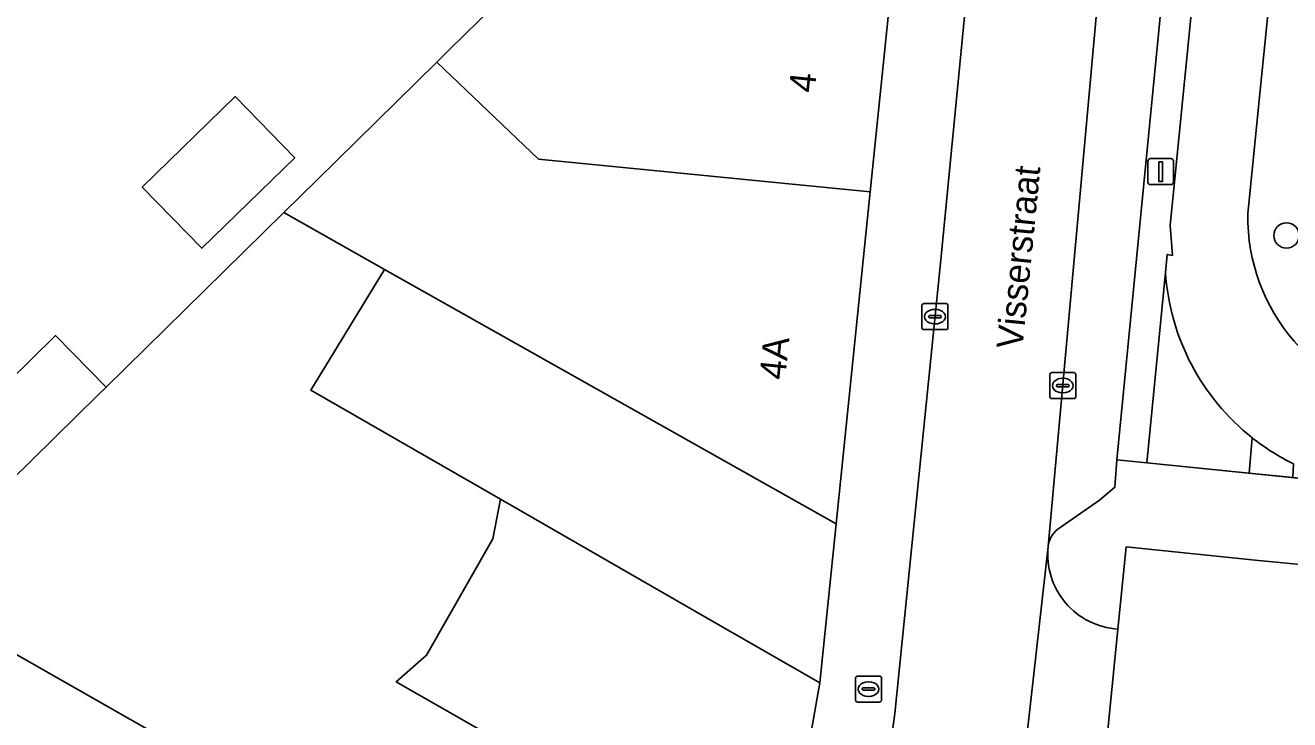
# Model space of a CAD drawing. Extents: x 160856 to 161310, y 384024 to 384878.
# Drawn here: x 161083.27 to 161131.97, y 384613.92 to 384640.66 of the extents above; entities that cross this region are included whole.
import ezdxf

# ---------------------------------------------------------------- set-up
doc = ezdxf.new("R2010")
doc.units = 0
for name, color, linetype in [('IMGEO_Boom', 7, 'Continuous'), ('IMGEO_Brandkraan', 7, 'Continuous'), ('IMGEO_Erf', 7, 'Continuous'), ('IMGEO_Groenvoorziening', 7, 'Continuous'), ('IMGEO_Haag', 7, 'Continuous'), ('IMGEO_Hek', 7, 'Continuous'), ('IMGEO_Kolk', 7, 'Continuous'), ('IMGEO_Lichtmast', 7, 'Continuous'), ('IMGEO_Openbare_ruimte_label', 7, 'Continuous'), ('IMGEO_Pand', 7, 'Continuous'), ('IMGEO_Pand_nummerreeks', 7, 'Continuous'), ('IMGEO_Parkeervlak_open', 7, 'Continuous'), ('IMGEO_Rijbaan_lokaal_open', 7, 'Continuous'), ('IMGEO_Voetpad_gesloten', 7, 'Continuous'), ('IMGEO_Voetpad_open', 7, 'Continuous')]:
    doc.layers.add(name, color=color, linetype=linetype)

msp = doc.modelspace()

# ---------------------------------------------------------------- linework, layer by layer
at = {"layer": 'IMGEO_Boom'}
msp.add_circle((161131.847, 384632.567), 0.489, dxfattribs=at)
at = {"layer": 'IMGEO_Brandkraan'}
for p, q in [((161115.248, 384614.676), (161115.248, 384615.528)), ((161115.323, 384615.602), (161116.175, 384615.602)), ((161115.736, 384615.382), (161115.761, 384615.382)), ((161116.249, 384615.528), (161116.249, 384614.676)), ((161115.507, 384615.096), (161115.507, 384615.108)), ((161115.945, 384615.059), (161115.547, 384615.059)), ((161115.55, 384615.145), (161115.948, 384615.145)), ((161115.991, 384615.108), (161115.991, 384615.096)), ((161116.175, 384614.602), (161115.323, 384614.602)), ((161115.759, 384614.822), (161115.734, 384614.822))]:
    msp.add_line(p, q, dxfattribs=at)
for points in [[(161115.248, 384614.676), (161115.248, 384615.528)], [(161115.323, 384615.602), (161116.175, 384615.602)], [(161116.249, 384615.528), (161116.249, 384614.676)], [(161116.175, 384614.602), (161115.323, 384614.602)]]:
    msp.add_lwpolyline(points, dxfattribs=at)
for centre, radius, start, end in [((161115.325, 384615.526), 0.0765, 91.552, 178.448), ((161115.325, 384615.526), 0.0765, 91.552, 178.448), ((161116.173, 384615.526), 0.0765, 1.552, 88.448), ((161116.173, 384615.526), 0.0765, 1.552, 88.448), ((161115.547, 384615.105), 0.0403, 85.8775, 175.7526), ((161115.544, 384615.095), 0.0366, 178.938, 274.7102), ((161115.948, 384615.102), 0.043, 264.8664, 352.4533), ((161115.952, 384615.107), 0.0386, 1.7309, 96.639), ((161115.325, 384614.678), 0.0765, 181.552, 268.448), ((161115.325, 384614.678), 0.0765, 181.552, 268.448), ((161116.173, 384614.678), 0.0765, 271.552, 358.448), ((161116.173, 384614.678), 0.0765, 271.552, 358.448)]:
    msp.add_arc(centre, radius, start, end, dxfattribs=at)
for centre, major_axis, ratio, start_param, end_param in [((161115.735, 384615.102), (-0.387, 0.002), 0.722429, 4.712389, 7.853982), ((161115.76, 384615.102), (-0.39, 0.002), 0.717154, 1.570796, 4.712389)]:
    msp.add_ellipse(centre, major_axis=major_axis, ratio=ratio, start_param=start_param, end_param=end_param, dxfattribs=at)
at = {"layer": 'IMGEO_Erf'}
msp.add_lwpolyline([(161080.758, 384625.105), (161084.433, 384628.715), (161086.382, 384626.729), (161090.926, 384631.191), (161093.223, 384633.447), (161094.493, 384634.694), (161099.122, 384639.241), (161099.614, 384639.723), (161101.873, 384641.942)], dxfattribs=at)
msp.add_lwpolyline([(161091.358, 384637.915), (161093.649, 384635.561), (161090.067, 384632.073), (161087.775, 384634.427)], close=True, dxfattribs=at)
at = {"layer": 'IMGEO_Groenvoorziening'}
for points in [[(161133.486, 384664.435), (161130.975, 384639.545), (161130.81, 384637.903), (161130.359, 384633.395)], [(161127.186, 384631.139), (161126.468, 384623.818), (161130.41, 384623.415), (161130.527, 384624.776)]]:
    msp.add_lwpolyline(points, dxfattribs=at)
for centre, radius, start, end in [((161137.677, 384633.28), 7.319, 179.0994, 262.5332), ((161136.035, 384631.727), 8.869, 183.8006, 231.6043)]:
    msp.add_arc(centre, radius, start, end, dxfattribs=at)
at = {"layer": 'IMGEO_Haag'}
msp.add_lwpolyline([(161127.186, 384631.139), (161126.468, 384623.818), (161130.41, 384623.415), (161130.527, 384624.776)], dxfattribs=at)
msp.add_arc((161136.035, 384631.727), 8.869, 183.8006, 231.6043, dxfattribs=at)
at = {"layer": 'IMGEO_Hek'}
for points in [[(161127.369, 384632.954), (161128.516, 384644.573)], [(161127.369, 384632.954), (161127.451, 384631.797)], [(161127.451, 384631.797), (161127.254, 384631.835), (161127.186, 384631.139)], [(161127.186, 384631.139), (161126.468, 384623.818)], [(161126.468, 384623.818), (161134.423, 384623.005)]]:
    msp.add_lwpolyline(points, dxfattribs=at)
at = {"layer": 'IMGEO_Kolk'}
for p, q in [((161117.807, 384629.015), (161117.807, 384629.867)), ((161117.882, 384629.941), (161118.734, 384629.941)), ((161118.295, 384629.721), (161118.32, 384629.721)), ((161118.808, 384629.867), (161118.808, 384629.015)), ((161118.066, 384629.435), (161118.066, 384629.447)), ((161118.504, 384629.398), (161118.106, 384629.398)), ((161118.109, 384629.484), (161118.507, 384629.484)), ((161118.318, 384629.161), (161118.293, 384629.161)), ((161118.55, 384629.447), (161118.55, 384629.435)), ((161118.734, 384628.941), (161117.882, 384628.941)), ((161122.73, 384626.361), (161122.73, 384627.213)), ((161122.805, 384627.287), (161123.657, 384627.287)), ((161123.218, 384627.067), (161123.243, 384627.067)), ((161123.731, 384627.213), (161123.731, 384626.361)), ((161122.989, 384626.781), (161122.989, 384626.793)), ((161123.427, 384626.744), (161123.029, 384626.744)), ((161123.032, 384626.83), (161123.43, 384626.83)), ((161123.473, 384626.793), (161123.473, 384626.781)), ((161123.657, 384626.287), (161122.805, 384626.287)), ((161123.241, 384626.507), (161123.216, 384626.507))]:
    msp.add_line(p, q, dxfattribs=at)
for points in [[(161117.807, 384629.015), (161117.807, 384629.867)], [(161117.882, 384629.941), (161118.734, 384629.941)], [(161118.808, 384629.867), (161118.808, 384629.015)], [(161118.734, 384628.941), (161117.882, 384628.941)], [(161122.73, 384626.361), (161122.73, 384627.213)], [(161122.805, 384627.287), (161123.657, 384627.287)], [(161123.731, 384627.213), (161123.731, 384626.361)], [(161123.657, 384626.287), (161122.805, 384626.287)]]:
    msp.add_lwpolyline(points, dxfattribs=at)
for centre, radius, start, end in [((161117.884, 384629.865), 0.0765, 91.552, 178.448), ((161117.884, 384629.865), 0.0765, 91.552, 178.448), ((161118.732, 384629.865), 0.0765, 1.552, 88.448), ((161118.732, 384629.865), 0.0765, 1.552, 88.448), ((161117.884, 384629.017), 0.0765, 181.552, 268.448), ((161117.884, 384629.017), 0.0765, 181.552, 268.448), ((161118.106, 384629.444), 0.0403, 85.8775, 175.7526), ((161118.103, 384629.434), 0.0366, 178.938, 274.7102), ((161118.507, 384629.441), 0.043, 264.8664, 352.4533), ((161118.511, 384629.446), 0.0386, 1.7309, 96.639), ((161118.732, 384629.017), 0.0765, 271.552, 358.448), ((161118.732, 384629.017), 0.0765, 271.552, 358.448), ((161122.807, 384627.211), 0.0765, 91.552, 178.448), ((161122.807, 384627.211), 0.0765, 91.552, 178.448), ((161123.655, 384627.211), 0.0765, 1.552, 88.448), ((161123.655, 384627.211), 0.0765, 1.552, 88.448), ((161123.029, 384626.79), 0.0403, 85.8775, 175.7526), ((161123.026, 384626.78), 0.0366, 178.938, 274.7102), ((161123.43, 384626.787), 0.043, 264.8664, 352.4533), ((161123.434, 384626.792), 0.0386, 1.7309, 96.639), ((161122.807, 384626.363), 0.0765, 181.552, 268.448), ((161122.807, 384626.363), 0.0765, 181.552, 268.448), ((161123.655, 384626.363), 0.0765, 271.552, 358.448), ((161123.655, 384626.363), 0.0765, 271.552, 358.448)]:
    msp.add_arc(centre, radius, start, end, dxfattribs=at)
for centre, major_axis, ratio, start_param, end_param in [((161118.294, 384629.441), (-0.387, 0.002), 0.722429, 4.712389, 7.853982), ((161118.319, 384629.441), (-0.39, 0.002), 0.717154, 1.570796, 4.712389), ((161123.217, 384626.787), (-0.387, 0.002), 0.722429, 4.712389, 7.853982), ((161123.242, 384626.787), (-0.39, 0.002), 0.717154, 1.570796, 4.712389)]:
    msp.add_ellipse(centre, major_axis=major_axis, ratio=ratio, start_param=start_param, end_param=end_param, dxfattribs=at)
at = {"layer": 'IMGEO_Lichtmast'}
for p, q in [((161126.505, 384634.624), (161126.505, 384635.424)), ((161126.505, 384635.424), (161126.505, 384634.624)), ((161126.605, 384635.524), (161127.395, 384635.524)), ((161127.395, 384635.524), (161126.605, 384635.524)), ((161127.495, 384635.424), (161127.495, 384634.624)), ((161127.495, 384634.624), (161127.495, 384635.424)), ((161127.395, 384634.524), (161126.605, 384634.524)), ((161126.605, 384634.524), (161127.395, 384634.524))]:
    msp.add_line(p, q, dxfattribs=at)
msp.add_lwpolyline([(161126.925, 384635.399), (161127.075, 384635.399), (161127.075, 384634.649), (161126.925, 384634.649), (161126.925, 384635.399)], dxfattribs=at)
for centre, start, end in [((161126.605, 384635.424), 90, 180), ((161126.605, 384635.424), 90, 180), ((161127.395, 384635.424), 0, 90), ((161127.395, 384635.424), 360, 90), ((161126.605, 384634.624), 180, 270), ((161126.605, 384634.624), 180, 270), ((161127.395, 384634.624), 270, 0), ((161127.395, 384634.624), 270, 0)]:
    msp.add_arc(centre, 0.1, start, end, dxfattribs=at)
at = {"layer": 'IMGEO_Pand'}
for points in [[(161116.593, 384641.867), (161103.83, 384643.176), (161103.487, 384643.528), (161101.873, 384641.942), (161099.614, 384639.723), (161099.122, 384639.241), (161103.042, 384635.508), (161115.812, 384634.245)], [(161097.104, 384631.262), (161114.502, 384621.465), (161115.812, 384634.245), (161103.042, 384635.508), (161099.122, 384639.241), (161094.493, 384634.694), (161093.223, 384633.447)], [(161087.775, 384634.427), (161090.067, 384632.073), (161093.649, 384635.561), (161091.358, 384637.915)], [(161094.262, 384626.605), (161097.104, 384631.262), (161093.223, 384633.447), (161090.926, 384631.191), (161086.382, 384626.729), (161086.076, 384626.428), (161082.708, 384623.12), (161080.367, 384620.82), (161078.48, 384618.967), (161104.998, 384603.863), (161109.327, 384601.361), (161112.379, 384606.904), (161108.04, 384609.387), (161097.556, 384615.387), (161098.717, 384616.408), (161101.279, 384620.893), (161101.573, 384622.408)], [(161097.104, 384631.262), (161094.262, 384626.605), (161101.573, 384622.408), (161109.539, 384617.834), (161113.875, 384615.344), (161114.502, 384621.465)], [(161086.076, 384626.428), (161086.382, 384626.729), (161084.433, 384628.715), (161080.758, 384625.105), (161082.708, 384623.12)], [(161124.003, 384603.832), (161154.927, 384600.692), (161156.153, 384612.55), (161156.245, 384613.452), (161156.651, 384617.445), (161132.513, 384619.882), (161130.643, 384620.071), (161125.668, 384620.573), (161125.354, 384617.415)], [(161078.48, 384618.967), (161078.35, 384619.041), (161070.423, 384611.32), (161072.855, 384610.001), (161071.689, 384608.06), (161068.915, 384609.584), (161066.069, 384607.092), (161065.299, 384606.33), (161101.019, 384586.171), (161108.157, 384598.883), (161109.327, 384601.361), (161104.998, 384603.863)]]:
    msp.add_lwpolyline(points, close=True, dxfattribs=at)
at = {"layer": 'IMGEO_Parkeervlak_open'}
for points in [[(161116.568, 384612.776), (161116.766, 384614.158), (161118.517, 384631.497), (161119.973, 384646.411), (161119.476, 384646.463), (161121.656, 384668.26), (161122.153, 384668.208), (161122.423, 384670.894), (161122.849, 384674.923), (161120.008, 384676.344), (161119.178, 384667.98), (161118.88, 384665.055), (161118.582, 384662.129), (161118.284, 384659.204), (161117.986, 384656.278), (161117.688, 384653.353), (161117.39, 384650.427), (161117.092, 384647.502), (161116.664, 384642.558), (161116.593, 384641.867), (161115.812, 384634.245), (161114.502, 384621.465), (161113.875, 384615.344), (161112.379, 384606.904)], [(161123.045, 384621.254), (161124.649, 384622.382), (161125.238, 384622.874), (161125.308, 384623.924), (161127.346, 384644.666), (161127.694, 384647.874), (161130.08, 384672.895), (161128.235, 384675.184), (161128.182, 384675.252), (161128.136, 384675.325), (161128.096, 384675.402), (161128.063, 384675.481), (161128.037, 384675.564), (161128.019, 384675.649), (161128.008, 384675.734), (161128.005, 384675.821), (161125.239, 384648.923), (161122.667, 384620.591)], [(161122.667, 384620.591), (161120.522, 384601.554), (161119.849, 384597.258), (161118.541, 384592.018), (161117.49, 384589.167), (161106.734, 384559.483), (161101.005, 384543.933)], [(161129.988, 384500), (161125.289, 384507.167), (161118.6, 384517.368), (161118.791, 384517.525), (161116.865, 384520.568), (161116.568, 384520.434), (161110.014, 384530.492), (161110.201, 384530.752), (161108.284, 384533.515), (161108.586, 384536.5), (161108.888, 384539.484), (161105.202, 384539.856), (161106.17, 384549.359), (161111.404, 384564.308), (161113.261, 384569.256), (161118.045, 384583.164), (161121.366, 384592.819), (161123.534, 384599.122), (161124.003, 384603.832), (161125.354, 384617.415)]]:
    msp.add_lwpolyline(points, dxfattribs=at)
msp.add_lwpolyline([(161108.04, 384609.387), (161112.379, 384606.904), (161113.875, 384615.344), (161109.539, 384617.834), (161101.573, 384622.408), (161101.279, 384620.893), (161098.717, 384616.408), (161097.556, 384615.387)], close=True, dxfattribs=at)
for centre, radius, start, end in [((161123.594, 384620.502), 0.932, 126.1304, 174.4916), ((161125.526, 384620.285), 2.875, 173.8968, 266.5678)]:
    msp.add_arc(centre, radius, start, end, dxfattribs=at)
at = {"layer": 'IMGEO_Rijbaan_lokaal_open'}
for points in [[(161131.032, 384680.485), (161123.323, 384679.407), (161122.849, 384674.923), (161122.423, 384670.894), (161122.153, 384668.208), (161120.386, 384650.646), (161119.973, 384646.411), (161118.517, 384631.497), (161116.766, 384614.158), (161116.568, 384612.776), (161115.873, 384609.439), (161114.883, 384606.177), (161113.605, 384603.016), (161112.129, 384599.985), (161111.529, 384598.935), (161096.821, 384572.592), (161089.873, 384560.302), (161086.931, 384555.099)], [(161119.849, 384597.258), (161120.522, 384601.554), (161122.667, 384620.591), (161125.239, 384648.923), (161128.005, 384675.821)]]:
    msp.add_lwpolyline(points, dxfattribs=at)
at = {"layer": 'IMGEO_Voetpad_gesloten'}
for points in [[(161130.738, 384667.615), (161130.664, 384666.861), (161130.559, 384665.519), (161128.81, 384647.744), (161128.516, 384644.573), (161127.369, 384632.954), (161127.451, 384631.797), (161127.254, 384631.835), (161127.186, 384631.139)], [(161130.359, 384633.395), (161130.81, 384637.903), (161130.975, 384639.545), (161133.486, 384664.435)]]:
    msp.add_lwpolyline(points, dxfattribs=at)
for centre, radius, start, end in [((161137.677, 384633.28), 7.319, 179.0994, 262.5332), ((161136.035, 384631.727), 8.869, 183.8006, 231.6043), ((161135.996, 384631.664), 8.795, 231.5512, 243.838)]:
    msp.add_arc(centre, radius, start, end, dxfattribs=at)
at = {"layer": 'IMGEO_Voetpad_open'}
msp.add_lwpolyline([(161126.468, 384623.818), (161127.186, 384631.139), (161127.254, 384631.835), (161127.451, 384631.797), (161127.369, 384632.954), (161128.516, 384644.573), (161127.346, 384644.666), (161125.308, 384623.924)], close=True, dxfattribs=at)
for points in [[(161130.527, 384624.776), (161130.41, 384623.415), (161132.085, 384623.244), (161132.118, 384623.77)], [(161176.051, 384618.751), (161134.423, 384623.005), (161132.085, 384623.244), (161130.41, 384623.415), (161126.468, 384623.818), (161125.308, 384623.924), (161125.238, 384622.874), (161124.649, 384622.382), (161123.045, 384621.254)], [(161125.354, 384617.415), (161125.668, 384620.573), (161130.643, 384620.071), (161132.513, 384619.882), (161132.7, 384621.651), (161158.024, 384619.088), (161158.59, 384619.031), (161159.464, 384618.942), (161183.437, 384616.516), (161183.607, 384618.021), (161176.051, 384618.751)]]:
    msp.add_lwpolyline(points, dxfattribs=at)
for centre, radius, start, end in [((161135.996, 384631.664), 8.795, 231.5512, 243.838), ((161123.594, 384620.502), 0.932, 126.1304, 174.4916), ((161125.526, 384620.285), 2.875, 173.8968, 266.5678)]:
    msp.add_arc(centre, radius, start, end, dxfattribs=at)

# ---------------------------------------------------------------- texts
at = {"layer": 'IMGEO_Openbare_ruimte_label'}
msp.add_text('Visserstraat', height=1, rotation=84.3179, dxfattribs=at).set_placement((161121.672, 384628.165))
at = {"layer": 'IMGEO_Pand_nummerreeks'}
for s, rotation, p in [('4', 84.1495, (161113.668, 384638.039)), ('4A', 84.1474, (161112.535, 384626.986))]:
    msp.add_text(s, height=1, rotation=rotation, dxfattribs=at).set_placement(p)

doc.saveas('drawing.dxf')
